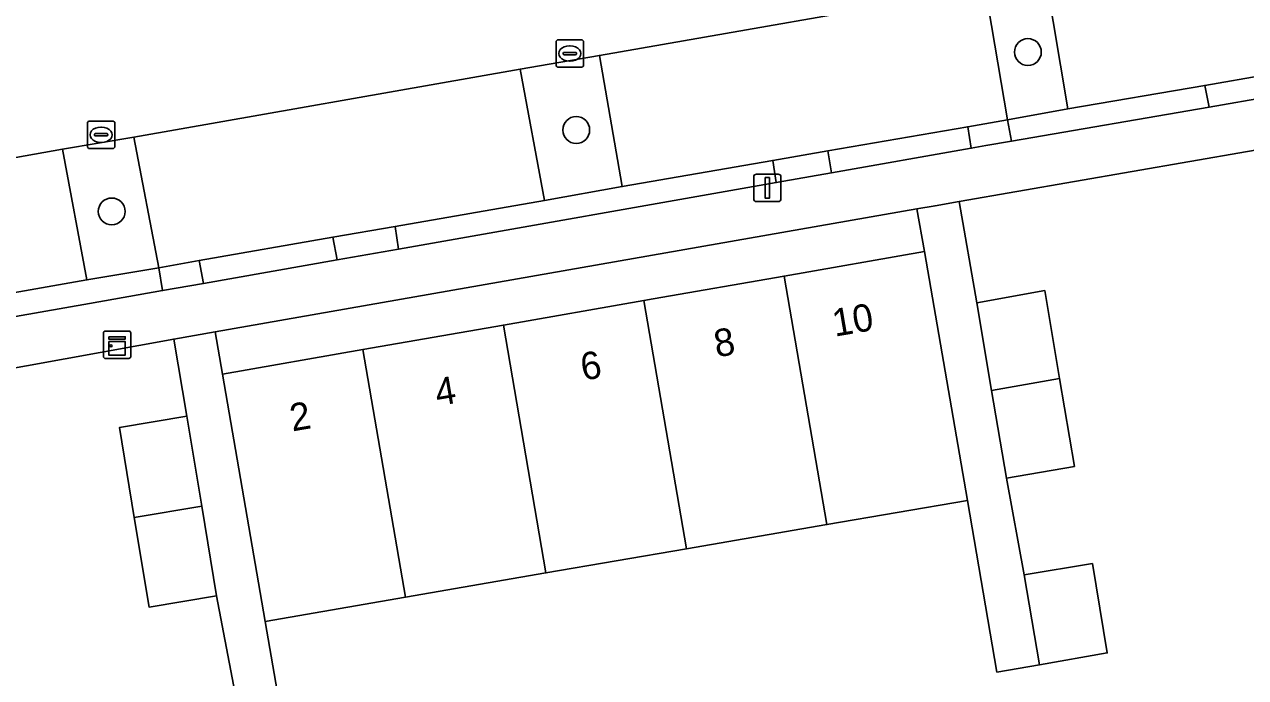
# Model space of a CAD drawing. Extents: x 160157 to 160921, y 381516 to 382045.
# Drawn here: x 160439.93 to 160484.41, y 381562.49 to 381586.29 of the extents above; entities that cross this region are included whole.
import ezdxf

# ---------------------------------------------------------------- set-up
doc = ezdxf.new("R2010")
doc.units = 0
for name, color, linetype in [('IMGEO_Boom', 7, 'Continuous'), ('IMGEO_Erf', 7, 'Continuous'), ('IMGEO_Groenvoorziening', 7, 'Continuous'), ('IMGEO_Haag', 7, 'Continuous'), ('IMGEO_Kast', 7, 'Continuous'), ('IMGEO_Kolk', 7, 'Continuous'), ('IMGEO_Lichtmast', 7, 'Continuous'), ('IMGEO_Pand', 7, 'Continuous'), ('IMGEO_Pand_nummerreeks', 7, 'Continuous'), ('IMGEO_Parkeervlak_open', 7, 'Continuous'), ('IMGEO_Rijbaan_lokaal_open', 7, 'Continuous'), ('IMGEO_Voetpad_open', 7, 'Continuous')]:
    doc.layers.add(name, color=color, linetype=linetype)

msp = doc.modelspace()

# ---------------------------------------------------------------- linework, layer by layer
at = {"layer": 'IMGEO_Boom'}
for centre in [(160476.481, 381585.284), (160460.03, 381582.444), (160443.111, 381579.477)]:
    msp.add_circle(centre, 0.489, dxfattribs=at)
at = {"layer": 'IMGEO_Erf'}
for points in [[(160497.086, 381583.845), (160473.981, 381579.836), (160474.621, 381576.147), (160477.097, 381576.593), (160477.637, 381573.391), (160478.177, 381570.188), (160475.702, 381569.761), (160476.347, 381566.239), (160478.83, 381566.646), (160479.376, 381563.387), (160476.902, 381562.957), (160475.354, 381562.692), (160474.281, 381568.948), (160469.164, 381568.066), (160464.047, 381567.185), (160458.929, 381566.303), (160453.812, 381565.422), (160448.695, 381564.54), (160450.412, 381554.635)], [(160447.703, 381561.4), (160446.927, 381565.464), (160444.468, 381565.058), (160443.928, 381568.33), (160443.389, 381571.602), (160445.847, 381572.014), (160445.371, 381574.826), (160426.71, 381571.443)]]:
    msp.add_lwpolyline(points, dxfattribs=at)
msp.add_lwpolyline([(160467.601, 381577.123), (160472.714, 381578.016), (160472.442, 381579.568), (160446.879, 381575.09), (160447.149, 381573.551), (160452.262, 381574.444), (160457.375, 381575.337), (160462.488, 381576.23), (160462.828, 381576.289)], close=True, dxfattribs=at)
at = {"layer": 'IMGEO_Groenvoorziening'}
for points in [[(160477.14, 381588.004), (160474.925, 381587.623), (160475.736, 381582.816), (160477.934, 381583.215)], [(160460.872, 381585.165), (160457.992, 381584.659), (160458.87, 381579.878), (160461.706, 381580.383)], [(160483.08, 381583.281), (160482.925, 381584.072), (160477.934, 381583.215), (160475.736, 381582.816), (160475.88, 381582.035)], [(160474.422, 381581.781), (160474.29, 381582.565), (160469.197, 381581.682), (160469.325, 381580.884)], [(160443.92, 381582.187), (160441.322, 381581.744), (160442.204, 381576.98), (160444.822, 381577.426)], [(160467.315, 381580.53), (160467.188, 381581.334), (160461.706, 381580.383), (160458.87, 381579.878), (160453.429, 381578.928), (160453.562, 381578.108)], [(160451.316, 381577.712), (160451.17, 381578.534), (160446.299, 381577.684), (160446.452, 381576.856)], [(160444.965, 381576.595), (160444.822, 381577.426), (160442.204, 381576.98), (160436.753, 381576.023), (160436.9, 381575.172), (160442.304, 381576.126)]]:
    msp.add_lwpolyline(points, close=True, dxfattribs=at)
at = {"layer": 'IMGEO_Haag'}
for points in [[(160482.925, 381584.072), (160477.934, 381583.215), (160475.736, 381582.816), (160475.88, 381582.035), (160483.08, 381583.281)], [(160474.29, 381582.565), (160469.197, 381581.682), (160469.325, 381580.884), (160474.422, 381581.781)], [(160467.315, 381580.53), (160467.188, 381581.334), (160461.706, 381580.383), (160458.87, 381579.878), (160453.429, 381578.928), (160453.562, 381578.108)], [(160451.17, 381578.534), (160446.299, 381577.684), (160446.452, 381576.856), (160451.316, 381577.712)], [(160444.965, 381576.595), (160444.822, 381577.426), (160442.204, 381576.98), (160436.753, 381576.023), (160436.9, 381575.172), (160442.304, 381576.126)]]:
    msp.add_lwpolyline(points, close=True, dxfattribs=at)
at = {"layer": 'IMGEO_Kast'}
for p, q in [((160442.805, 381574.193), (160442.805, 381575.034)), ((160442.805, 381575.034), (160442.805, 381574.193)), ((160442.88, 381575.118), (160443.721, 381575.118)), ((160443.721, 381575.118), (160442.88, 381575.118)), ((160443.805, 381575.043), (160443.805, 381574.202)), ((160443.805, 381574.202), (160443.805, 381575.043)), ((160443.73, 381574.118), (160442.889, 381574.118)), ((160442.889, 381574.118), (160443.73, 381574.118))]:
    msp.add_line(p, q, dxfattribs=at)
for points in [[(160443, 381574.908), (160443.6, 381574.908), (160443.6, 381574.823), (160443, 381574.823), (160443, 381574.908)], [(160443, 381574.733), (160443.6, 381574.733), (160443.6, 381574.244), (160443, 381574.244), (160443, 381574.733)]]:
    msp.add_lwpolyline(points, dxfattribs=at)
msp.add_circle((160443.084, 381574.582), 0.0377, dxfattribs=at)
for centre, start, end in [((160442.883, 381575.04), 92.4484, 184.2845), ((160442.883, 381575.04), 92.4484, 184.2845), ((160443.727, 381575.04), 2.4484, 94.2845), ((160443.727, 381575.04), 2.4484, 94.2845), ((160442.883, 381574.196), 182.4484, 274.2845), ((160442.883, 381574.196), 182.4484, 274.2845), ((160443.727, 381574.196), 272.4484, 4.2845), ((160443.727, 381574.196), 272.4484, 4.2845)]:
    msp.add_arc(centre, 0.0779, start, end, dxfattribs=at)
at = {"layer": 'IMGEO_Kolk'}
for p, q in [((160459.296, 381584.805), (160459.296, 381585.657)), ((160459.371, 381585.731), (160460.223, 381585.731)), ((160460.297, 381585.657), (160460.297, 381584.805)), ((160459.555, 381585.225), (160459.555, 381585.237)), ((160459.993, 381585.188), (160459.595, 381585.188)), ((160459.598, 381585.274), (160459.996, 381585.274)), ((160459.784, 381585.511), (160459.809, 381585.511)), ((160460.039, 381585.237), (160460.039, 381585.225)), ((160460.223, 381584.731), (160459.371, 381584.731)), ((160459.807, 381584.951), (160459.782, 381584.951)), ((160442.223, 381581.844), (160442.223, 381582.696)), ((160442.298, 381582.77), (160443.15, 381582.77)), ((160442.711, 381582.55), (160442.736, 381582.55)), ((160443.224, 381582.696), (160443.224, 381581.844)), ((160442.482, 381582.264), (160442.482, 381582.276)), ((160442.92, 381582.227), (160442.522, 381582.227)), ((160442.525, 381582.313), (160442.923, 381582.313)), ((160442.966, 381582.276), (160442.966, 381582.264)), ((160443.15, 381581.77), (160442.298, 381581.77)), ((160442.734, 381581.99), (160442.709, 381581.99))]:
    msp.add_line(p, q, dxfattribs=at)
for points in [[(160459.296, 381584.805), (160459.296, 381585.657)], [(160459.371, 381585.731), (160460.223, 381585.731)], [(160460.297, 381585.657), (160460.297, 381584.805)], [(160460.223, 381584.731), (160459.371, 381584.731)], [(160442.223, 381581.844), (160442.223, 381582.696)], [(160442.298, 381582.77), (160443.15, 381582.77)], [(160443.224, 381582.696), (160443.224, 381581.844)], [(160443.15, 381581.77), (160442.298, 381581.77)]]:
    msp.add_lwpolyline(points, dxfattribs=at)
for centre, radius, start, end in [((160459.373, 381585.655), 0.0765, 91.552, 178.448), ((160459.373, 381585.655), 0.0765, 91.552, 178.448), ((160460.221, 381585.655), 0.0765, 1.552, 88.448), ((160460.221, 381585.655), 0.0765, 1.552, 88.448), ((160459.595, 381585.234), 0.0403, 85.8775, 175.7526), ((160459.592, 381585.224), 0.0366, 178.938, 274.7102), ((160459.996, 381585.231), 0.043, 264.8664, 352.4533), ((160460, 381585.236), 0.0386, 1.7309, 96.639), ((160459.373, 381584.807), 0.0765, 181.552, 268.448), ((160459.373, 381584.807), 0.0765, 181.552, 268.448), ((160460.221, 381584.807), 0.0765, 271.552, 358.448), ((160460.221, 381584.807), 0.0765, 271.552, 358.448), ((160442.3, 381582.694), 0.0765, 91.552, 178.448), ((160442.3, 381582.694), 0.0765, 91.552, 178.448), ((160443.148, 381582.694), 0.0765, 1.552, 88.448), ((160443.148, 381582.694), 0.0765, 1.552, 88.448), ((160442.522, 381582.273), 0.0403, 85.8775, 175.7526), ((160442.519, 381582.263), 0.0366, 178.938, 274.7102), ((160442.923, 381582.27), 0.043, 264.8664, 352.4533), ((160442.927, 381582.275), 0.0386, 1.7309, 96.639), ((160442.3, 381581.846), 0.0765, 181.552, 268.448), ((160442.3, 381581.846), 0.0765, 181.552, 268.448), ((160443.148, 381581.846), 0.0765, 271.552, 358.448), ((160443.148, 381581.846), 0.0765, 271.552, 358.448)]:
    msp.add_arc(centre, radius, start, end, dxfattribs=at)
for centre, major_axis, ratio, start_param, end_param in [((160459.783, 381585.231), (-0.387, 0.002), 0.722429, 4.712389, 7.853982), ((160459.808, 381585.231), (-0.39, 0.002), 0.717154, 1.570796, 4.712389), ((160442.71, 381582.27), (-0.387, 0.002), 0.722429, 4.712389, 7.853982), ((160442.735, 381582.27), (-0.39, 0.002), 0.717154, 1.570796, 4.712389)]:
    msp.add_ellipse(centre, major_axis=major_axis, ratio=ratio, start_param=start_param, end_param=end_param, dxfattribs=at)
at = {"layer": 'IMGEO_Lichtmast'}
for p, q in [((160466.495, 381579.935), (160466.495, 381580.735)), ((160466.495, 381580.735), (160466.495, 381579.935)), ((160466.595, 381580.835), (160467.385, 381580.835)), ((160467.385, 381580.835), (160466.595, 381580.835)), ((160467.485, 381580.735), (160467.485, 381579.935)), ((160467.485, 381579.935), (160467.485, 381580.735)), ((160467.385, 381579.835), (160466.595, 381579.835)), ((160466.595, 381579.835), (160467.385, 381579.835))]:
    msp.add_line(p, q, dxfattribs=at)
msp.add_lwpolyline([(160466.915, 381580.71), (160467.065, 381580.71), (160467.065, 381579.96), (160466.915, 381579.96), (160466.915, 381580.71)], dxfattribs=at)
for centre, start, end in [((160466.595, 381580.735), 90, 180), ((160466.595, 381580.735), 90, 180), ((160467.385, 381580.735), 0, 90), ((160467.385, 381580.735), 360, 90), ((160466.595, 381579.935), 180, 270), ((160466.595, 381579.935), 180, 270), ((160467.385, 381579.935), 270, 0), ((160467.385, 381579.935), 270, 0)]:
    msp.add_arc(centre, 0.1, start, end, dxfattribs=at)
at = {"layer": 'IMGEO_Pand'}
for points in [[(160472.714, 381578.016), (160467.601, 381577.123), (160469.164, 381568.066), (160474.281, 381568.948)], [(160467.601, 381577.123), (160462.828, 381576.289), (160462.488, 381576.23), (160464.047, 381567.185), (160469.164, 381568.066)], [(160475.162, 381572.954), (160477.637, 381573.391), (160477.097, 381576.593), (160474.621, 381576.147)], [(160462.488, 381576.23), (160457.375, 381575.337), (160458.929, 381566.303), (160464.047, 381567.185)], [(160457.375, 381575.337), (160452.262, 381574.444), (160453.812, 381565.422), (160458.929, 381566.303)], [(160452.262, 381574.444), (160447.149, 381573.551), (160448.695, 381564.54), (160453.812, 381565.422)], [(160477.637, 381573.391), (160475.162, 381572.954), (160475.702, 381569.761), (160478.177, 381570.188)], [(160443.389, 381571.602), (160443.928, 381568.33), (160446.387, 381568.739), (160445.847, 381572.014)], [(160446.387, 381568.739), (160443.928, 381568.33), (160444.468, 381565.058), (160446.927, 381565.464)], [(160476.347, 381566.239), (160476.902, 381562.957), (160479.376, 381563.387), (160478.83, 381566.646)]]:
    msp.add_lwpolyline(points, close=True, dxfattribs=at)
at = {"layer": 'IMGEO_Parkeervlak_open'}
for points in [[(160494.54, 381590.991), (160477.14, 381588.004), (160477.934, 381583.215), (160482.925, 381584.072), (160485.153, 381584.454), (160493.871, 381585.951), (160495.352, 381586.205)], [(160474.925, 381587.623), (160460.872, 381585.165), (160461.706, 381580.383), (160467.188, 381581.334), (160469.197, 381581.682), (160474.29, 381582.565), (160475.736, 381582.816)], [(160457.992, 381584.659), (160443.92, 381582.187), (160444.822, 381577.426), (160446.299, 381577.684), (160451.17, 381578.534), (160453.429, 381578.928), (160458.87, 381579.878)], [(160441.322, 381581.744), (160428.192, 381579.402), (160429.039, 381574.668), (160434.543, 381575.635), (160436.753, 381576.023), (160442.204, 381576.98)]]:
    msp.add_lwpolyline(points, close=True, dxfattribs=at)
at = {"layer": 'IMGEO_Rijbaan_lokaal_open'}
msp.add_lwpolyline([(160424.425, 381578.731), (160428.192, 381579.402), (160441.322, 381581.744), (160443.92, 381582.187), (160457.992, 381584.659), (160460.872, 381585.165), (160474.925, 381587.623), (160477.14, 381588.004), (160494.54, 381590.991), (160491.933, 381606.393), (160491.745, 381607.509), (160489.449, 381620.675), (160489.296, 381621.768)], dxfattribs=at)
at = {"layer": 'IMGEO_Voetpad_open'}
for points in [[(160485.153, 381584.454), (160482.925, 381584.072), (160483.08, 381583.281), (160485.303, 381583.666)], [(160475.736, 381582.816), (160474.29, 381582.565), (160474.422, 381581.781), (160474.951, 381581.874), (160475.88, 381582.035)], [(160469.197, 381581.682), (160467.188, 381581.334), (160467.315, 381580.53), (160469.325, 381580.884)], [(160475.702, 381569.761), (160475.162, 381572.954), (160474.621, 381576.147), (160473.981, 381579.836), (160473.099, 381579.683), (160472.442, 381579.568), (160472.714, 381578.016), (160474.281, 381568.948), (160475.354, 381562.692), (160476.902, 381562.957), (160476.347, 381566.239)], [(160453.429, 381578.928), (160451.17, 381578.534), (160451.316, 381577.712), (160453.562, 381578.108)], [(160446.299, 381577.684), (160444.822, 381577.426), (160444.965, 381576.595), (160446.452, 381576.856)]]:
    msp.add_lwpolyline(points, close=True, dxfattribs=at)
for points in [[(160485.303, 381583.666), (160483.08, 381583.281), (160475.88, 381582.035), (160474.951, 381581.874), (160474.422, 381581.781), (160469.325, 381580.884), (160467.315, 381580.53), (160453.562, 381578.108), (160451.316, 381577.712), (160446.452, 381576.856), (160444.965, 381576.595), (160442.304, 381576.126), (160436.9, 381575.172), (160434.676, 381574.78), (160429.203, 381573.814), (160420.44, 381572.267), (160422.355, 381570.648), (160426.71, 381571.443), (160445.371, 381574.826), (160446.879, 381575.09), (160472.442, 381579.568), (160473.099, 381579.683), (160473.981, 381579.836), (160497.086, 381583.845)], [(160450.412, 381554.635), (160448.695, 381564.54), (160447.149, 381573.551), (160446.879, 381575.09), (160445.371, 381574.826), (160445.847, 381572.014), (160446.387, 381568.739), (160446.927, 381565.464), (160447.703, 381561.4)]]:
    msp.add_lwpolyline(points, dxfattribs=at)

# ---------------------------------------------------------------- texts
at = {"layer": 'IMGEO_Pand_nummerreeks'}
for s, p in [('10', (160469.448, 381574.911)), ('8', (160465.14, 381574.157)), ('6', (160460.279, 381573.308)), ('4', (160454.976, 381572.381)), ('2', (160449.688, 381571.458))]:
    msp.add_text(s, height=1, rotation=9.7116, dxfattribs=at).set_placement(p)

doc.saveas('drawing.dxf')
